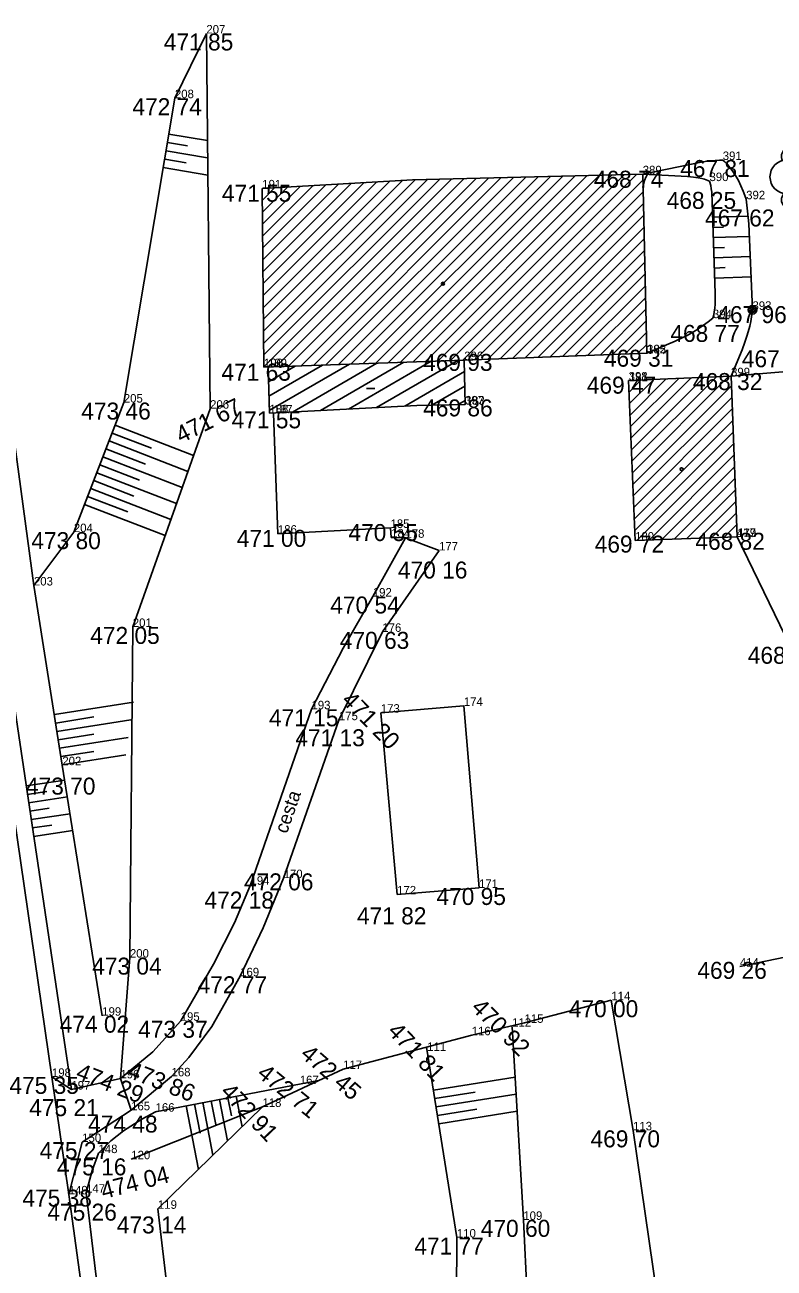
# Model space of a CAD drawing. Extents: x -559180 to -551373, y -1076947 to -1072071.
# Drawn here: x -553780 to -553735.9, y -1075693.3 to -1075620.1 of the extents above; entities that cross this region are included whole.
import ezdxf

# ---------------------------------------------------------------- set-up
doc = ezdxf.new("R2010")
doc.units = 0
for name, color, linetype in [('12_PLOTY', 7, 'Continuous'), ('14_BUDOVY', 7, 'Continuous'), ('17_KOMUNIKACE', 7, 'Continuous'), ('18_POLOHOPIS', 7, 'Continuous'), ('1_VODA_ZN', 7, 'Continuous'), ('20_EL_ZN', 7, 'Continuous'), ('23_HRANY', 7, 'Continuous'), ('26_SRAFY', 7, 'Continuous'), ('27_HRANA_PATA', 7, 'Continuous'), ('32', 7, 'Continuous'), ('34_ZELEN', 7, 'Continuous'), ('3_BODY', 7, 'Continuous'), ('47_ZN_STAV_OBJ$', 7, 'Continuous'), ('52_POPIS_UCELOVY', 7, 'Continuous'), ('6_VYSKY', 7, 'Continuous')]:
    doc.layers.add(name, color=color, linetype=linetype)

# ---------------------------------------------------------------- blocks, each defined once
blk = doc.blocks.new('POINT_DISPLAY')
blk.add_line((0, 0), (0, 0))
blk = doc.blocks.new('STLS')
at = {"layer": '34_ZELEN'}
blk.add_circle((0, 0), 0.2, dxfattribs=at)
for centre, radius, start, end in [((-0.571, 1.853), 0.5, 0, 180), ((0.636, 1.281), 1, 341.22932, 135), ((-1.425, 1.366), 0.5, 45, 210.43255), ((-1.599, 0.146), 1, 90, 270), ((1.356, -0.015), 1, 279.52997, 90), ((-1.424, -1.207), 0.5, 135, 315), ((0.019, -1.381), 1, 180, 353.84032), ((1.283, -1.208), 0.5, 234.37768, 31.04793)]:
    blk.add_arc(centre, radius, start, end, dxfattribs=at)
blk = doc.blocks.new('SLDP')
at = {"layer": '20_EL_ZN'}
for radius in [0.25, 0.158, 0.05]:
    blk.add_circle((0, 0), radius, dxfattribs=at)
blk = doc.blocks.new('BZ')
at = {"layer": '47_ZN_STAV_OBJ$'}
blk.add_circle((0, 0), 0.0875, dxfattribs=at)
blk = doc.blocks.new('BD')
at = {"layer": '47_ZN_STAV_OBJ$'}
blk.add_line((-0.25, 0), (0.25, 0), dxfattribs=at)

msp = doc.modelspace()

# ---------------------------------------------------------------- linework, layer by layer
at = {"layer": '12_PLOTY'}
for p, q in [((-553779.43, -1075653.15), (-553781.59, -1075637.27)), ((-553738.39, -1075640.83), (-553727.73, -1075639.9)), ((-553734.9, -1075656.76), (-553738.04, -1075650.28)), ((-553777.76, -1075663.73), (-553779.43, -1075653.15)), ((-553775.41, -1075678.48), (-553777.76, -1075663.73)), ((-553737.87, -1075675.59), (-553730.65, -1075674.08)), ((-553745.44, -1075677.57), (-553750.55, -1075678.9)), ((-553744.16, -1075685.23), (-553745.44, -1075677.57)), ((-553750.55, -1075678.9), (-553753.66, -1075679.63)), ((-553753.66, -1075679.63), (-553761.23, -1075681.62)), ((-553761.23, -1075681.62), (-553765.98, -1075683.85)), ((-553765.98, -1075683.85), (-553773.7, -1075686.93)), ((-553742.73, -1075695.09), (-553744.16, -1075685.23))]:
    msp.add_line(p, q, dxfattribs=at)
at = {"layer": '14_BUDOVY'}
for p, q in [((-553757.151, -1075629.262), (-553765.99, -1075629.77)), ((-553757.151, -1075629.262), (-553743.59, -1075628.94)), ((-553743.59, -1075628.94), (-553743.34, -1075639.48)), ((-553765.89, -1075640.29), (-553765.99, -1075629.77)), ((-553743.34, -1075639.48), (-553754.1, -1075639.88)), ((-553754.1, -1075639.88), (-553765.89, -1075640.29)), ((-553765.57, -1075643.01), (-553765.651, -1075640.282)), ((-553754.1, -1075639.88), (-553754.05, -1075642.49)), ((-553744.42, -1075641.08), (-553738.39, -1075640.83)), ((-553738.39, -1075640.83), (-553738.04, -1075650.28)), ((-553744.42, -1075641.08), (-553744.04, -1075650.51)), ((-553756.897, -1075642.545), (-553765.57, -1075643.01)), ((-553756.897, -1075642.545), (-553754.05, -1075642.49)), ((-553744.04, -1075650.51), (-553738.04, -1075650.28))]:
    msp.add_line(p, q, dxfattribs=at)
at = {"layer": '17_KOMUNIKACE'}
for p, q in [((-553757.56, -1075650.34), (-553759.48, -1075653.8)), ((-553755.58, -1075651.09), (-553757.56, -1075650.34)), ((-553758.92, -1075655.88), (-553755.58, -1075651.09)), ((-553778.37, -1075682.08), (-553782.5, -1075653.72)), ((-553761.48, -1075661.08), (-553758.92, -1075655.88)), ((-553763.09, -1075660.44), (-553766.68, -1075670.77)), ((-553764.73, -1075670.38), (-553761.48, -1075661.08)), ((-553777.23, -1075682.83), (-553778.37, -1075682.08)), ((-553777.38, -1075689), (-553778.37, -1075682.08)), ((-553774.34, -1075682.17), (-553777.23, -1075682.83)), ((-553773.71, -1075684.05), (-553774.34, -1075682.17)), ((-553773.71, -1075684.05), (-553771.33, -1075682.05)), ((-553776.59, -1075685.92), (-553773.71, -1075684.05)), ((-553777.38, -1075689), (-553776.59, -1075685.92)), ((-553775.09, -1075705.49), (-553777.38, -1075689))]:
    msp.add_line(p, q, dxfattribs=at)
for points in [[(-553759.48, -1075653.8), (-553761.224, -1075656.845), (-553763.09, -1075660.44)], [(-553766.68, -1075670.77), (-553767.616, -1075673.003), (-553768.851, -1075675.45), (-553770.79, -1075678.78)], [(-553767.29, -1075676.16), (-553765.939, -1075673.312), (-553764.73, -1075670.38)], [(-553771.33, -1075682.05), (-553770.305, -1075680.934), (-553768.96, -1075679.125), (-553767.29, -1075676.16)], [(-553770.79, -1075678.78), (-553772.423, -1075680.603), (-553774.34, -1075682.17)]]:
    msp.add_lwpolyline(points, dxfattribs=at)
at = {"layer": '18_POLOHOPIS'}
for p, q in [((-553759.01, -1075660.64), (-553754.12, -1075660.24)), ((-553758.05, -1075671.34), (-553759.01, -1075660.64)), ((-553753.23, -1075670.96), (-553754.12, -1075660.24)), ((-553753.23, -1075670.96), (-553758.05, -1075671.34))]:
    msp.add_line(p, q, dxfattribs=at)
at = {"layer": '23_HRANY'}
for p, q in [((-553765.07, -1075650.1), (-553765.32, -1075643.02)), ((-553758.44, -1075649.76), (-553765.07, -1075650.1)), ((-553758.4, -1075650.32), (-553758.44, -1075649.76)), ((-553758.4, -1075650.32), (-553757.56, -1075650.34))]:
    msp.add_line(p, q, dxfattribs=at)
at = {"layer": '26_SRAFY'}
for p, q in [((-553770.39, -1075627.261), (-553771.567, -1075627.063)), ((-553769.217, -1075626.951), (-553771.484, -1075626.57)), ((-553769.207, -1075627.966), (-553771.65, -1075627.556)), ((-553769.197, -1075628.982), (-553771.816, -1075628.542)), ((-553770.467, -1075628.262), (-553771.733, -1075628.049)), ((-553737.391, -1075631.4), (-553739.476, -1075631.474)), ((-553738.827, -1075632.049), (-553739.455, -1075632.071)), ((-553737.333, -1075632.594), (-553739.434, -1075632.668)), ((-553738.78, -1075633.243), (-553739.412, -1075633.266)), ((-553737.274, -1075633.788), (-553739.391, -1075633.863)), ((-553738.733, -1075634.437), (-553739.37, -1075634.46)), ((-553737.216, -1075634.982), (-553739.349, -1075635.057)), ((-553770.033, -1075645.489), (-553774.652, -1075643.709)), ((-553770.367, -1075646.432), (-553775.012, -1075644.642)), ((-553772.516, -1075645.068), (-553774.832, -1075644.176)), ((-553772.863, -1075646.006), (-553775.192, -1075645.109)), ((-553773.21, -1075646.944), (-553775.551, -1075646.042)), ((-553770.701, -1075647.375), (-553775.371, -1075645.576)), ((-553771.035, -1075648.318), (-553775.731, -1075646.509)), ((-553771.369, -1075649.261), (-553776.09, -1075647.442)), ((-553773.556, -1075647.882), (-553775.911, -1075646.975)), ((-553773.903, -1075648.82), (-553776.27, -1075647.908)), ((-553771.703, -1075650.204), (-553776.45, -1075648.375)), ((-553773.576, -1075660.019), (-553778.23, -1075660.753)), ((-553775.901, -1075660.892), (-553778.152, -1075661.247)), ((-553773.726, -1075661.055), (-553778.074, -1075661.741)), ((-553775.899, -1075661.904), (-553777.996, -1075662.235)), ((-553773.877, -1075662.091), (-553777.918, -1075662.729)), ((-553775.896, -1075662.916), (-553777.84, -1075663.223)), ((-553774.027, -1075663.127), (-553777.762, -1075663.717)), ((-553777.619, -1075664.613), (-553779.897, -1075664.953)), ((-553778.682, -1075665.277), (-553779.823, -1075665.447)), ((-553777.462, -1075665.601), (-553779.749, -1075665.942)), ((-553778.529, -1075666.266), (-553779.675, -1075666.437)), ((-553777.304, -1075666.588), (-553779.602, -1075666.931)), ((-553778.377, -1075667.254), (-553779.528, -1075667.426)), ((-553777.147, -1075667.576), (-553779.454, -1075667.92)), ((-553751.107, -1075682.102), (-553755.911, -1075682.867)), ((-553768.033, -1075685.853), (-553768.499, -1075683.411)), ((-553767.806, -1075684.376), (-553768.008, -1075683.317)), ((-553767.175, -1075685.016), (-553767.517, -1075683.223)), ((-553753.455, -1075682.982), (-553755.832, -1075683.361)), ((-553751.049, -1075683.106), (-553755.754, -1075683.855)), ((-553769.75, -1075687.528), (-553770.464, -1075683.785)), ((-553769.647, -1075685.4), (-553769.973, -1075683.692)), ((-553768.892, -1075686.691), (-553769.482, -1075683.598)), ((-553768.727, -1075684.888), (-553768.991, -1075683.504)), ((-553753.348, -1075683.978), (-553755.675, -1075684.348)), ((-553750.991, -1075684.109), (-553755.596, -1075684.842))]:
    msp.add_line(p, q, dxfattribs=at)
at = {"layer": '27_HRANA_PATA'}
for p, q in [((-553769.28, -1075620.65), (-553771.13, -1075624.46)), ((-553769.06, -1075642.74), (-553769.28, -1075620.65)), ((-553774.14, -1075642.38), (-553771.13, -1075624.46)), ((-553777.08, -1075650.01), (-553774.14, -1075642.38)), ((-553773.61, -1075655.59), (-553769.06, -1075642.74)), ((-553779.43, -1075653.15), (-553777.08, -1075650.01)), ((-553777.23, -1075682.83), (-553781.62, -1075653.4)), ((-553773.78, -1075675.06), (-553773.61, -1075655.59)), ((-553774.34, -1075682.17), (-553773.78, -1075675.06)), ((-553750.62, -1075690.5), (-553751.28, -1075679.13)), ((-553754.53, -1075691.54), (-553756.315, -1075680.328)), ((-553772.27, -1075684.13), (-553762.678, -1075682.3)), ((-553765.98, -1075683.85), (-553772.13, -1075689.85)), ((-553774.4, -1075705.37), (-553776.36, -1075688.9)), ((-553772.13, -1075689.85), (-553770.52, -1075703.89)), ((-553749.72, -1075707.94), (-553750.62, -1075690.5)), ((-553754.66, -1075709.58), (-553754.53, -1075691.54))]:
    msp.add_line(p, q, dxfattribs=at)
for points in [[(-553743.59, -1075628.94), (-553740.048, -1075628.214), (-553739.665, -1075628.155), (-553739.333, -1075628.121), (-553739.068, -1075628.104), (-553738.88, -1075628.1)], [(-553738.88, -1075628.1), (-553738.763, -1075628.202), (-553738.609, -1075628.363), (-553738.332, -1075628.71), (-553738.126, -1075629.005), (-553737.951, -1075629.308), (-553737.675, -1075629.94), (-553737.576, -1075630.185), (-553737.5, -1075630.41)], [(-553743.59, -1075628.94), (-553740.957, -1075629.074), (-553740.611, -1075629.103), (-553740.328, -1075629.143), (-553740.11, -1075629.191), (-553739.953, -1075629.232), (-553739.66, -1075629.34)], [(-553739.66, -1075629.34), (-553739.591, -1075629.595), (-553739.554, -1075629.796), (-553739.528, -1075630.002), (-553739.317, -1075635.963), (-553739.321, -1075636.379), (-553739.327, -1075636.59), (-553739.348, -1075636.815), (-553739.381, -1075637.045), (-553739.412, -1075637.221), (-553739.46, -1075637.41)], [(-553737.5, -1075630.41), (-553737.414, -1075631.11), (-553737.353, -1075631.864), (-553737.13, -1075636.92)], [(-553737.13, -1075636.92), (-553737.23, -1075637.598), (-553737.291, -1075637.888), (-553737.434, -1075638.412), (-553737.574, -1075638.831), (-553737.739, -1075639.283), (-553738.39, -1075640.83)], [(-553739.46, -1075637.41), (-553739.737, -1075637.636), (-553740.149, -1075637.927), (-553740.507, -1075638.165), (-553740.968, -1075638.428), (-553741.686, -1075638.766), (-553743.34, -1075639.48)], [(-553775.63, -1075686.57), (-553774.912, -1075685.842), (-553774.162, -1075685.254), (-553773.088, -1075684.565), (-553772.27, -1075684.13)], [(-553776.36, -1075688.9), (-553776.006, -1075687.585), (-553775.63, -1075686.57)]]:
    msp.add_lwpolyline(points, dxfattribs=at)
at = {"layer": '32'}
for p, q in [((-553765.917, -1075637.475), (-553757.738, -1075629.296)), ((-553765.91, -1075638.175), (-553756.993, -1075629.258)), ((-553765.903, -1075638.876), (-553756.269, -1075629.241)), ((-553765.897, -1075639.576), (-553755.544, -1075629.224)), ((-553765.89, -1075640.277), (-553754.82, -1075629.207)), ((-553765.171, -1075640.265), (-553754.096, -1075629.189)), ((-553764.439, -1075640.24), (-553753.371, -1075629.172)), ((-553763.706, -1075640.214), (-553752.647, -1075629.155)), ((-553762.974, -1075640.189), (-553751.923, -1075629.138)), ((-553762.241, -1075640.163), (-553751.199, -1075629.121)), ((-553761.508, -1075640.138), (-553750.474, -1075629.103)), ((-553760.776, -1075640.112), (-553749.75, -1075629.086)), ((-553760.044, -1075640.087), (-553749.026, -1075629.069)), ((-553759.31, -1075640.061), (-553748.301, -1075629.052)), ((-553758.578, -1075640.036), (-553747.577, -1075629.035)), ((-553757.846, -1075640.01), (-553746.853, -1075629.017)), ((-553757.113, -1075639.985), (-553746.128, -1075629)), ((-553756.38, -1075639.959), (-553745.404, -1075628.983)), ((-553755.647, -1075639.934), (-553744.68, -1075628.966)), ((-553754.914, -1075639.908), (-553743.955, -1075628.949)), ((-553754.182, -1075639.883), (-553743.582, -1075629.282)), ((-553765.983, -1075630.47), (-553765.24, -1075629.727)), ((-553765.977, -1075631.171), (-553764.49, -1075629.684)), ((-553765.97, -1075631.871), (-553763.739, -1075629.641)), ((-553765.963, -1075632.572), (-553762.989, -1075629.598)), ((-553765.957, -1075633.272), (-553762.239, -1075629.554)), ((-553765.95, -1075633.973), (-553761.489, -1075629.511)), ((-553765.943, -1075634.673), (-553760.738, -1075629.468)), ((-553765.937, -1075635.374), (-553759.988, -1075629.425)), ((-553765.93, -1075636.074), (-553759.238, -1075629.382)), ((-553765.923, -1075636.774), (-553758.488, -1075629.339)), ((-553753.448, -1075639.856), (-553743.565, -1075629.973)), ((-553752.713, -1075639.828), (-553743.549, -1075630.664)), ((-553751.979, -1075639.801), (-553743.533, -1075631.354)), ((-553751.245, -1075639.774), (-553743.516, -1075632.045)), ((-553750.511, -1075639.747), (-553743.5, -1075632.736)), ((-553749.776, -1075639.719), (-553743.484, -1075633.427)), ((-553749.042, -1075639.692), (-553743.467, -1075634.117)), ((-553748.308, -1075639.665), (-553743.451, -1075634.808)), ((-553747.572, -1075639.637), (-553743.434, -1075635.499)), ((-553746.838, -1075639.61), (-553743.418, -1075636.189)), ((-553746.104, -1075639.583), (-553743.402, -1075636.88)), ((-553745.369, -1075639.555), (-553743.385, -1075637.571)), ((-553744.635, -1075639.528), (-553743.369, -1075638.262)), ((-553743.901, -1075639.501), (-553743.353, -1075638.952)), ((-553765.625, -1075641.152), (-553764.049, -1075640.242)), ((-553765.6, -1075642.003), (-553762.448, -1075640.184)), ((-553765.575, -1075642.855), (-553760.848, -1075640.125)), ((-553764.218, -1075642.938), (-553759.247, -1075640.067)), ((-553762.565, -1075642.849), (-553757.646, -1075640.009)), ((-553760.911, -1075642.76), (-553756.045, -1075639.951)), ((-553759.258, -1075642.672), (-553754.444, -1075639.893)), ((-553757.604, -1075642.583), (-553754.087, -1075640.552)), ((-553744.365, -1075642.44), (-553742.945, -1075641.019)), ((-553744.338, -1075643.12), (-553742.207, -1075640.988)), ((-553744.31, -1075643.798), (-553741.469, -1075640.958)), ((-553744.283, -1075644.478), (-553740.732, -1075640.927)), ((-553744.256, -1075645.159), (-553739.994, -1075640.896)), ((-553744.228, -1075645.838), (-553739.256, -1075640.866)), ((-553744.201, -1075646.518), (-553738.518, -1075640.835)), ((-553756.009, -1075642.528), (-553754.071, -1075641.409)), ((-553744.393, -1075641.76), (-553743.682, -1075641.049)), ((-553744.173, -1075647.197), (-553738.369, -1075641.393)), ((-553754.457, -1075642.498), (-553754.054, -1075642.265)), ((-553744.146, -1075647.878), (-553738.344, -1075642.075)), ((-553744.119, -1075648.557), (-553738.319, -1075642.757)), ((-553744.091, -1075649.236), (-553738.293, -1075643.439)), ((-553744.064, -1075649.916), (-553738.268, -1075644.121)), ((-553743.946, -1075650.506), (-553738.243, -1075644.802)), ((-553743.212, -1075650.478), (-553738.218, -1075645.484)), ((-553742.476, -1075650.45), (-553738.192, -1075646.166)), ((-553741.741, -1075650.422), (-553738.167, -1075646.848)), ((-553741.006, -1075650.394), (-553738.142, -1075647.53)), ((-553740.271, -1075650.366), (-553738.117, -1075648.212)), ((-553739.535, -1075650.337), (-553738.091, -1075648.893)), ((-553738.799, -1075650.309), (-553738.066, -1075649.575)), ((-553738.065, -1075650.281), (-553738.041, -1075650.257))]:
    msp.add_line(p, q, dxfattribs=at)

# ---------------------------------------------------------------- block references
at = {"layer": '1_VODA_ZN'}
for p in [(-553769.28, -1075620.65), (-553771.13, -1075624.46), (-553738.88, -1075628.1), (-553743.59, -1075628.94), (-553743.581, -1075628.949), (-553743.58, -1075628.95), (-553765.99, -1075629.77), (-553739.66, -1075629.34), (-553737.5, -1075630.41), (-553737.13, -1075636.92), (-553739.46, -1075637.41), (-553743.34, -1075639.48), (-553743.33, -1075639.48), (-553765.89, -1075640.29), (-553754.1, -1075639.88), (-553765.65, -1075640.3), (-553738.39, -1075640.83), (-553744.42, -1075641.08), (-553744.4, -1075641.13), (-553774.14, -1075642.38), (-553769.06, -1075642.74), (-553765.57, -1075643.01), (-553765.32, -1075643.02), (-553754.05, -1075642.49), (-553754.01, -1075642.51), (-553758.44, -1075649.76), (-553777.08, -1075650.01), (-553765.07, -1075650.1), (-553758.4, -1075650.32), (-553757.56, -1075650.34), (-553744.04, -1075650.51), (-553738.04, -1075650.28), (-553738.03, -1075650.3), (-553755.58, -1075651.09), (-553779.43, -1075653.15), (-553759.48, -1075653.8), (-553773.61, -1075655.59), (-553758.92, -1075655.88), (-553763.09, -1075660.44), (-553759.01, -1075660.64), (-553754.12, -1075660.24), (-553761.48, -1075661.08), (-553777.76, -1075663.73), (-553766.68, -1075670.77), (-553764.73, -1075670.38), (-553753.23, -1075670.96), (-553758.05, -1075671.34), (-553773.78, -1075675.06), (-553767.29, -1075676.16), (-553737.87, -1075675.59), (-553745.44, -1075677.57), (-553775.41, -1075678.48), (-553770.79, -1075678.78), (-553750.55, -1075678.9), (-553753.66, -1075679.63), (-553751.28, -1075679.13), (-553756.28, -1075680.55), (-553761.23, -1075681.62), (-553778.37, -1075682.08), (-553774.34, -1075682.17), (-553771.33, -1075682.05), (-553763.78, -1075682.51), (-553777.23, -1075682.83), (-553773.71, -1075684.05), (-553772.27, -1075684.13), (-553765.98, -1075683.85), (-553744.16, -1075685.23), (-553776.59, -1075685.92), (-553775.63, -1075686.57), (-553773.7, -1075686.93), (-553777.38, -1075689), (-553776.36, -1075688.9), (-553772.13, -1075689.85), (-553750.62, -1075690.5), (-553754.53, -1075691.54)]:
    msp.add_blockref('POINT_DISPLAY', p, dxfattribs=at)
at = {"layer": '20_EL_ZN'}
msp.add_blockref('SLDP', (-553737.13, -1075636.92), dxfattribs=at)
at = {"layer": '32'}
for p in [(-553765.99, -1075629.77), (-553765.65, -1075640.3), (-553744.42, -1075641.08)]:
    msp.add_blockref('POINT_DISPLAY', p, dxfattribs=at)
at = {"layer": '34_ZELEN'}
msp.add_blockref('STLS', (-553733.5, -1075629.24), dxfattribs=at)
at = {"layer": '47_ZN_STAV_OBJ$'}
for name, p in [('BZ', (-553755.356, -1075635.387)), ('BD', (-553759.609, -1075641.546)), ('BZ', (-553741.299, -1075646.301))]:
    msp.add_blockref(name, p, dxfattribs=at)

# ---------------------------------------------------------------- texts
at = {"layer": '3_BODY'}
for s, p in [('207', (-553769.28, -1075620.65)), ('208', (-553771.13, -1075624.46)), ('391', (-553738.88, -1075628.1)), ('389', (-553743.59, -1075628.94)), ('191', (-553765.99, -1075629.77)), ('390', (-553739.66, -1075629.34)), ('392', (-553737.5, -1075630.41)), ('393', (-553737.13, -1075636.92)), ('394', (-553739.46, -1075637.41)), ('396', (-553754.1, -1075639.88)), ('395', (-553743.34, -1075639.48)), ('182', (-553743.33, -1075639.48)), ('190', (-553765.89, -1075640.29)), ('189', (-553765.65, -1075640.3)), ('398', (-553744.42, -1075641.08)), ('181', (-553744.4, -1075641.13)), ('399', (-553738.39, -1075640.83)), ('205', (-553774.14, -1075642.38)), ('206', (-553769.06, -1075642.74)), ('397', (-553754.05, -1075642.49)), ('183', (-553754.01, -1075642.51)), ('188', (-553765.57, -1075643.01)), ('187', (-553765.32, -1075643.02)), ('204', (-553777.08, -1075650.01)), ('186', (-553765.07, -1075650.1)), ('185', (-553758.44, -1075649.76)), ('417', (-553738.04, -1075650.28)), ('179', (-553738.03, -1075650.3)), ('184', (-553758.4, -1075650.32)), ('178', (-553757.56, -1075650.34)), ('180', (-553744.04, -1075650.51)), ('177', (-553755.58, -1075651.09)), ('203', (-553779.43, -1075653.15)), ('192', (-553759.48, -1075653.8)), ('201', (-553773.61, -1075655.59)), ('176', (-553758.92, -1075655.88)), ('193', (-553763.09, -1075660.44)), ('174', (-553754.12, -1075660.24)), ('175', (-553761.48, -1075661.08)), ('173', (-553759.01, -1075660.64)), ('202', (-553777.76, -1075663.73)), ('194', (-553766.68, -1075670.77)), ('170', (-553764.73, -1075670.38)), ('172', (-553758.05, -1075671.34)), ('171', (-553753.23, -1075670.96)), ('200', (-553773.78, -1075675.06)), ('414', (-553737.87, -1075675.59)), ('169', (-553767.29, -1075676.16)), ('114', (-553745.44, -1075677.57)), ('199', (-553775.41, -1075678.48)), ('195', (-553770.79, -1075678.78)), ('112', (-553751.28, -1075679.13)), ('115', (-553750.55, -1075678.9)), ('116', (-553753.66, -1075679.63)), ('111', (-553756.28, -1075680.55)), ('117', (-553761.23, -1075681.62)), ('198', (-553778.37, -1075682.08)), ('196', (-553774.34, -1075682.17)), ('168', (-553771.33, -1075682.05)), ('167', (-553763.78, -1075682.51)), ('197', (-553777.23, -1075682.83)), ('118', (-553765.98, -1075683.85)), ('165', (-553773.71, -1075684.05)), ('166', (-553772.27, -1075684.13)), ('113', (-553744.16, -1075685.23)), ('150', (-553776.59, -1075685.92)), ('148', (-553775.63, -1075686.57)), ('120', (-553773.7, -1075686.93)), ('149', (-553777.38, -1075689)), ('147', (-553776.36, -1075688.9)), ('119', (-553772.13, -1075689.85)), ('109', (-553750.62, -1075690.5)), ('110', (-553754.53, -1075691.54))]:
    msp.add_text(s, height=0.5, dxfattribs=at).set_placement(p)
at = {"layer": '52_POPIS_UCELOVY'}
msp.add_text('cesta', height=0.8, rotation=70.7374, dxfattribs=at).set_placement((-553764.541, -1075667.803))
at = {"layer": '6_VYSKY'}
for s, p in [('471 85', (-553771.785, -1075621.65)), ('472 74', (-553773.635, -1075625.46)), ('467 81', (-553741.385, -1075629.1)), ('468 74', (-553746.469, -1075629.73)), ('471 55', (-553768.368, -1075630.559)), ('468 25', (-553742.181, -1075630.977)), ('467 62', (-553739.923, -1075632.011)), ('467 96', (-553739.2, -1075637.7)), ('468 77', (-553741.965, -1075638.808)), ('469 93', (-553756.523, -1075640.514)), ('469 31', (-553745.877, -1075640.268)), ('467 68', (-553737.757, -1075640.3)), ('471 63', (-553768.395, -1075641.092)), ('469 47', (-553746.884, -1075641.857)), ('468 32', (-553740.638, -1075641.643)), ('473 46', (-553776.645, -1075643.38)), ('469 86', (-553756.515, -1075643.194)), ('471 55', (-553767.793, -1075643.897)), ('470 55', (-553760.917, -1075650.534)), ('473 80', (-553779.585, -1075651.01)), ('471 00', (-553767.491, -1075650.875)), ('469 72', (-553746.419, -1075651.214)), ('468 82', (-553740.492, -1075651.046)), ('470 16', (-553758.003, -1075652.74)), ('470 54', (-553761.985, -1075654.8)), ('472 05', (-553776.115, -1075656.59)), ('470 63', (-553761.425, -1075656.88)), ('468 68', (-553737.405, -1075657.76)), ('471 15', (-553765.595, -1075661.44)), ('471 13', (-553764.041, -1075662.615)), ('473 70', (-553779.899, -1075665.462)), ('472 06', (-553767.067, -1075671.099)), ('470 95', (-553755.735, -1075671.96)), ('472 18', (-553769.391, -1075672.173)), ('471 82', (-553760.415, -1075673.099)), ('473 04', (-553776.001, -1075676.06)), ('469 26', (-553740.375, -1075676.309)), ('472 77', (-553769.795, -1075677.16)), ('470 00', (-553747.945, -1075678.57)), ('474 02', (-553777.915, -1075679.48)), ('473 37', (-553773.295, -1075679.78)), ('475 35', (-553780.875, -1075683.08)), ('475 21', (-553779.707, -1075684.392)), ('474 48', (-553776.243, -1075685.359)), ('469 70', (-553746.665, -1075686.23)), ('475 27', (-553779.095, -1075686.92)), ('475 16', (-553778.079, -1075687.879)), ('475 38', (-553780.11, -1075689.719)), ('475 26', (-553778.641, -1075690.546)), ('473 14', (-553774.551, -1075691.3)), ('470 60', (-553753.125, -1075691.5)), ('471 77', (-553757.035, -1075692.54))]:
    msp.add_text(s, height=1, dxfattribs=at).set_placement(p)
for s, rotation, p in [('471 67', 26.58442, (-553770.771, -1075644.796)), ('471 20', 314.6153, (-553761.382, -1075659.977)), ('470 92', 315.32253, (-553753.749, -1075678.074)), ('471 81', 313.26614, (-553758.667, -1075679.447)), ('472 45', 319.15657, (-553763.806, -1075680.851)), ('474 29', 338.56154, (-553777.03, -1075682.172)), ('473 86', 338.63645, (-553774, -1075682.082)), ('472 71', 320.90286, (-553766.361, -1075682.008)), ('472 91', 313.573, (-553768.512, -1075683.019)), ('474 04', 14.42858, (-553775.344, -1075689.285))]:
    msp.add_text(s, height=1, rotation=rotation, dxfattribs=at).set_placement(p)

doc.saveas('drawing.dxf')
